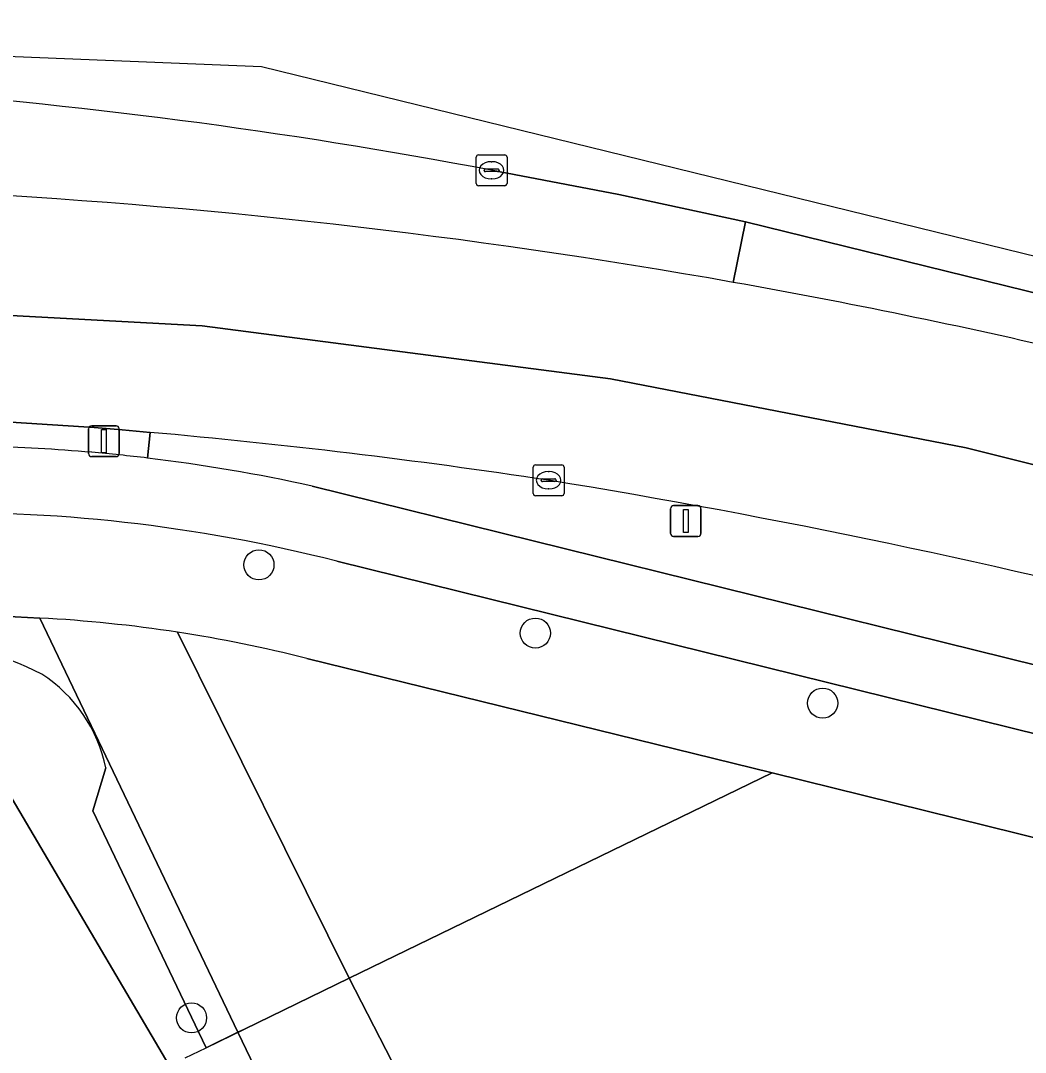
# Model space of a CAD drawing. Extents: x 162073 to 163043, y 381818 to 382561.
# Drawn here: x 162736.35 to 162768.96, y 382512.84 to 382546.31 of the extents above; entities that cross this region are included whole.
import ezdxf

# ---------------------------------------------------------------- set-up
doc = ezdxf.new("R2010")
doc.units = 0
for name, color, linetype in [('IMGEO_Berm_groen', 7, 'Continuous'), ('IMGEO_Berm_open', 7, 'Continuous'), ('IMGEO_Boom', 7, 'Continuous'), ('IMGEO_Fietspad_gesloten', 7, 'Continuous'), ('IMGEO_Groenvoorziening', 7, 'Continuous'), ('IMGEO_Hek', 7, 'Continuous'), ('IMGEO_Kolk', 7, 'Continuous'), ('IMGEO_Lichtmast', 7, 'Continuous'), ('IMGEO_Loofbos', 7, 'Continuous'), ('IMGEO_Meer_plas_ven_vijver', 7, 'Continuous'), ('IMGEO_OVBaan_gesloten', 7, 'Continuous'), ('IMGEO_Rijbaan_lokaal_gesloten', 7, 'Continuous'), ('IMGEO_Rijbaan_lokaal_open', 7, 'Continuous'), ('IMGEO_Voetpad_open', 7, 'Continuous')]:
    doc.layers.add(name, color=color, linetype=linetype)

msp = doc.modelspace()

# ---------------------------------------------------------------- linework, layer by layer
at = {"layer": 'IMGEO_Berm_groen'}
for points in [[(162759.478, 382537.821), (162759.876, 382539.787), (162755.761, 382540.667), (162751.631, 382541.457)], [(162740.553, 382532.955), (162740.471, 382532.121)], [(162745.813, 382531.212), (162788.84, 382520.573), (162862.039, 382502.474), (162871.996, 382500), (162966.904, 382476.419)], [(162741.445, 382526.472), (162747.012, 382515.246), (162760.74, 382521.914), (162745.636, 382525.623)]]:
    msp.add_lwpolyline(points, dxfattribs=at)
for centre, radius, start, end in [((162718.686, 382367.939), 176.618, 79.24944, 85.89595), ((162723.049, 382332.728), 208.303, 79.9282, 108.71355), ((162721.825, 382322.446), 211.34, 81.38514, 84.91604), ((162733.796, 382476.741), 55.781, 77.5589, 83.127), ((162714.613, 382291.95), 242.586, 75.47344, 80.77999), ((162734.542, 382481.625), 45.375, 75.8474, 81.2489)]:
    msp.add_arc(centre, radius, start, end, dxfattribs=at)
at = {"layer": 'IMGEO_Berm_open'}
msp.add_lwpolyline([(162848.46, 382517.858), (162791.555, 382531.953), (162771.573, 382536.903), (162759.876, 382539.787), (162759.478, 382537.821)], dxfattribs=at)
msp.add_arc((162722.503, 382329.986), 211.099, 76.84528, 79.91228, dxfattribs=at)
at = {"layer": 'IMGEO_Boom'}
for centre in [(162744.085, 382528.657), (162753.056, 382526.443), (162762.377, 382524.171), (162741.899, 382513.961)]:
    msp.add_circle(centre, 0.489, dxfattribs=at)
at = {"layer": 'IMGEO_Fietspad_gesloten'}
for points in [[(162871.996, 382500), (162862.039, 382502.474), (162788.84, 382520.573), (162745.813, 382531.212)], [(162746.612, 382528.775), (162788.343, 382518.459), (162861.413, 382500.397), (162863.008, 382500), (162966.208, 382474.319)]]:
    msp.add_lwpolyline(points, dxfattribs=at)
for centre, radius, start, end in [((162733.917, 382477.155), 55.357, 85.0874, 88.6952), ((162733.458, 382473.328), 59.21, 83.19791, 84.96177), ((162733.796, 382476.741), 55.781, 77.5589, 83.127), ((162734.043, 382479.478), 50.874, 75.6965, 91.4836)]:
    msp.add_arc(centre, radius, start, end, dxfattribs=at)
at = {"layer": 'IMGEO_Groenvoorziening'}
for points in [[(162736.978, 382526.932), (162734.968, 382527.031), (162732.911, 382526.489)], [(162739.117, 382522.068), (162738.7, 382520.677), (162742.368, 382512.991), (162743.404, 382513.494), (162736.978, 382526.932)], [(162692.849, 382511.469), (162710.259, 382520.98), (162718.582, 382523.018), (162726.735, 382524.122), (162731.406, 382523.783), (162734.208, 382522.594), (162736.077, 382521.065), (162742.234, 382510.619), (162748.731, 382498.475), (162755.094, 382483.224), (162767.064, 382461.089)], [(162751.21, 382498.046), (162746.243, 382507.584), (162743.404, 382513.494), (162742.368, 382512.991), (162738.7, 382520.677), (162739.117, 382522.068)]]:
    msp.add_lwpolyline(points, dxfattribs=at)
for centre, radius, start, end in [((162729.818, 382510.319), 16.463, 63.9762, 79.1706), ((162729.818, 382510.319), 16.463, 63.9762, 79.1706), ((162734.435, 382521.106), 4.78, 11.6102, 56.96), ((162734.435, 382521.106), 4.78, 11.6102, 56.96)]:
    msp.add_arc(centre, radius, start, end, dxfattribs=at)
at = {"layer": 'IMGEO_Hek'}
for points in [[(162747.012, 382515.246), (162760.74, 382521.914)], [(162743.619, 382513.599), (162747.012, 382515.246)], [(162742.368, 382512.991), (162743.619, 382513.599)], [(162741.693, 382512.663), (162742.368, 382512.991)]]:
    msp.add_lwpolyline(points, dxfattribs=at)
at = {"layer": 'IMGEO_Kolk'}
for p, q in [((162751.134, 382541.03), (162751.134, 382541.882)), ((162751.209, 382541.956), (162752.061, 382541.956)), ((162751.622, 382541.736), (162751.647, 382541.736)), ((162752.135, 382541.882), (162752.135, 382541.03)), ((162751.393, 382541.45), (162751.393, 382541.462)), ((162751.831, 382541.413), (162751.433, 382541.413)), ((162751.436, 382541.499), (162751.834, 382541.499)), ((162751.877, 382541.462), (162751.877, 382541.45)), ((162751.645, 382541.176), (162751.62, 382541.176)), ((162752.061, 382540.956), (162751.209, 382540.956)), ((162752.985, 382530.975), (162752.985, 382531.827)), ((162753.06, 382531.901), (162753.912, 382531.901)), ((162753.473, 382531.681), (162753.498, 382531.681)), ((162753.986, 382531.827), (162753.986, 382530.975)), ((162753.244, 382531.395), (162753.244, 382531.407)), ((162753.682, 382531.358), (162753.284, 382531.358)), ((162753.287, 382531.444), (162753.685, 382531.444)), ((162753.728, 382531.407), (162753.728, 382531.395)), ((162753.496, 382531.121), (162753.471, 382531.121)), ((162753.912, 382530.901), (162753.06, 382530.901))]:
    msp.add_line(p, q, dxfattribs=at)
for points in [[(162751.134, 382541.03), (162751.134, 382541.882)], [(162751.209, 382541.956), (162752.061, 382541.956)], [(162752.135, 382541.882), (162752.135, 382541.03)], [(162752.061, 382540.956), (162751.209, 382540.956)], [(162752.985, 382530.975), (162752.985, 382531.827)], [(162753.06, 382531.901), (162753.912, 382531.901)], [(162753.986, 382531.827), (162753.986, 382530.975)], [(162753.912, 382530.901), (162753.06, 382530.901)]]:
    msp.add_lwpolyline(points, dxfattribs=at)
for centre, radius, start, end in [((162751.211, 382541.88), 0.0765, 91.552, 178.448), ((162751.211, 382541.88), 0.0765, 91.552, 178.448), ((162752.059, 382541.88), 0.0765, 1.552, 88.448), ((162752.059, 382541.88), 0.0765, 1.552, 88.448), ((162751.433, 382541.459), 0.0403, 85.8775, 175.7526), ((162751.43, 382541.449), 0.0366, 178.938, 274.7102), ((162751.834, 382541.456), 0.043, 264.8664, 352.4533), ((162751.838, 382541.461), 0.0386, 1.7309, 96.639), ((162751.211, 382541.032), 0.0765, 181.552, 268.448), ((162751.211, 382541.032), 0.0765, 181.552, 268.448), ((162752.059, 382541.032), 0.0765, 271.552, 358.448), ((162752.059, 382541.032), 0.0765, 271.552, 358.448), ((162753.062, 382531.825), 0.0765, 91.552, 178.448), ((162753.062, 382531.825), 0.0765, 91.552, 178.448), ((162753.91, 382531.825), 0.0765, 1.552, 88.448), ((162753.91, 382531.825), 0.0765, 1.552, 88.448), ((162753.284, 382531.404), 0.0403, 85.8775, 175.7526), ((162753.281, 382531.394), 0.0366, 178.938, 274.7102), ((162753.685, 382531.401), 0.043, 264.8664, 352.4533), ((162753.689, 382531.406), 0.0386, 1.7309, 96.639), ((162753.062, 382530.977), 0.0765, 181.552, 268.448), ((162753.062, 382530.977), 0.0765, 181.552, 268.448), ((162753.91, 382530.977), 0.0765, 271.552, 358.448), ((162753.91, 382530.977), 0.0765, 271.552, 358.448)]:
    msp.add_arc(centre, radius, start, end, dxfattribs=at)
for centre, major_axis, ratio, start_param, end_param in [((162751.621, 382541.456), (-0.387, 0.002), 0.722429, 4.712389, 7.853982), ((162751.646, 382541.456), (-0.39, 0.002), 0.717154, 1.570796, 4.712389), ((162753.472, 382531.401), (-0.387, 0.002), 0.722429, 4.712389, 7.853982), ((162753.497, 382531.401), (-0.39, 0.002), 0.717154, 1.570796, 4.712389)]:
    msp.add_ellipse(centre, major_axis=major_axis, ratio=ratio, start_param=start_param, end_param=end_param, dxfattribs=at)
at = {"layer": 'IMGEO_Lichtmast'}
for p, q in [((162738.559, 382532.269), (162738.559, 382533.069)), ((162738.559, 382533.069), (162738.559, 382532.269)), ((162738.659, 382533.169), (162739.449, 382533.169)), ((162739.449, 382533.169), (162738.659, 382533.169)), ((162739.549, 382533.069), (162739.549, 382532.269)), ((162739.549, 382532.269), (162739.549, 382533.069)), ((162739.449, 382532.169), (162738.659, 382532.169)), ((162738.659, 382532.169), (162739.449, 382532.169)), ((162757.439, 382529.678), (162757.439, 382530.478)), ((162757.439, 382530.478), (162757.439, 382529.678)), ((162757.539, 382530.578), (162758.329, 382530.578)), ((162758.329, 382530.578), (162757.539, 382530.578)), ((162758.429, 382530.478), (162758.429, 382529.678)), ((162758.429, 382529.678), (162758.429, 382530.478)), ((162758.329, 382529.578), (162757.539, 382529.578)), ((162757.539, 382529.578), (162758.329, 382529.578))]:
    msp.add_line(p, q, dxfattribs=at)
for points in [[(162738.979, 382533.044), (162739.129, 382533.044), (162739.129, 382532.294), (162738.979, 382532.294), (162738.979, 382533.044)], [(162757.859, 382530.453), (162758.009, 382530.453), (162758.009, 382529.703), (162757.859, 382529.703), (162757.859, 382530.453)]]:
    msp.add_lwpolyline(points, dxfattribs=at)
for centre, start, end in [((162738.659, 382533.069), 90, 180), ((162738.659, 382533.069), 90, 180), ((162739.449, 382533.069), 0, 90), ((162739.449, 382533.069), 360, 90), ((162738.659, 382532.269), 180, 270), ((162738.659, 382532.269), 180, 270), ((162739.449, 382532.269), 270, 0), ((162739.449, 382532.269), 270, 0), ((162757.539, 382530.478), 90, 180), ((162757.539, 382530.478), 90, 180), ((162758.329, 382530.478), 0, 90), ((162758.329, 382530.478), 360, 90), ((162757.539, 382529.678), 180, 270), ((162757.539, 382529.678), 180, 270), ((162758.329, 382529.678), 270, 0), ((162758.329, 382529.678), 270, 0)]:
    msp.add_arc(centre, 0.1, start, end, dxfattribs=at)
at = {"layer": 'IMGEO_Loofbos'}
msp.add_lwpolyline([(162849.335, 382500), (162787.595, 382515.271), (162760.74, 382521.914), (162747.012, 382515.246), (162750.003, 382509.444), (162752.832, 382503.686), (162759.461, 382490.765), (162769.745, 382470.785), (162772.886, 382470.316), (162770.578, 382474.981), (162793.428, 382486.286), (162800.386, 382489.728), (162809.442, 382494.208)], dxfattribs=at)
at = {"layer": 'IMGEO_Meer_plas_ven_vijver'}
msp.add_lwpolyline([(162630.047, 382465.439), (162709.622, 382508.963), (162727.839, 382518.815), (162731.745, 382518.05), (162733.274, 382517.116), (162737.775, 382506.84), (162760.833, 382461.193), (162763.72, 382462.551), (162755.094, 382483.224), (162748.731, 382498.475), (162742.234, 382510.619), (162736.077, 382521.065), (162734.208, 382522.594), (162731.406, 382523.783), (162726.735, 382524.122), (162718.582, 382523.018), (162710.259, 382520.98), (162692.849, 382511.469)], dxfattribs=at)
at = {"layer": 'IMGEO_OVBaan_gesloten'}
for points in [[(162907.764, 382491.663), (162927.634, 382486.713), (162946.54, 382482.039), (162966.405, 382477.118), (162987.266, 382471.958), (163000, 382468.787), (163005.936, 382467.312), (163006.626, 382470.32), (162915.42, 382492.961), (162901.643, 382496.451), (162894.571, 382498.563), (162879.507, 382503.523), (162870.874, 382506.646), (162850.851, 382511.79), (162790.552, 382526.577), (162767.039, 382532.455), (162755.489, 382534.694), (162742.24, 382536.416), (162726.212, 382537.278), (162711.379, 382536.956), (162698.199, 382535.67)], [(162730.107, 382533.622), (162732.702, 382533.505), (162735.178, 382533.342), (162738.734, 382533.109), (162739.644, 382533.034), (162740.553, 382532.955)]]:
    msp.add_lwpolyline(points, dxfattribs=at)
for centre, radius, start, end in [((162721.825, 382322.446), 211.34, 81.38514, 84.91604), ((162714.613, 382291.95), 242.586, 75.47344, 80.77999)]:
    msp.add_arc(centre, radius, start, end, dxfattribs=at)
at = {"layer": 'IMGEO_Rijbaan_lokaal_gesloten'}
for points in [[(163018.573, 382480.059), (162974.141, 382488.446), (162744.173, 382544.816), (162707.132, 382546.311), (162665.053, 382540.041), (162584.286, 382516.986), (162542.133, 382512.019), (162515.839, 382512.978), (162501.135, 382513.514), (162488.722, 382518.442), (162488.217, 382516.6), (162489.529, 382516.049)], [(162751.631, 382541.457), (162755.761, 382540.667), (162759.876, 382539.787), (162771.573, 382536.903), (162791.555, 382531.953), (162848.46, 382517.858), (162905.381, 382503.765), (162920.573, 382500), (162962.076, 382489.714)], [(162698.199, 382535.67), (162711.379, 382536.956), (162726.212, 382537.278), (162742.24, 382536.416), (162755.489, 382534.694), (162767.039, 382532.455), (162790.552, 382526.577), (162850.851, 382511.79), (162870.874, 382506.646)]]:
    msp.add_lwpolyline(points, dxfattribs=at)
for centre, radius, start, end in [((162718.686, 382367.939), 176.618, 79.24944, 85.89595), ((162723.049, 382332.728), 208.303, 79.9282, 108.71355), ((162722.503, 382329.986), 211.099, 76.84528, 79.91228)]:
    msp.add_arc(centre, radius, start, end, dxfattribs=at)
at = {"layer": 'IMGEO_Rijbaan_lokaal_open'}
for points in [[(162736.978, 382526.932), (162743.404, 382513.494), (162743.619, 382513.599), (162747.012, 382515.246), (162741.445, 382526.472)], [(162759.461, 382490.765), (162752.832, 382503.686), (162750.003, 382509.444), (162747.012, 382515.246), (162743.619, 382513.599), (162743.404, 382513.494), (162746.243, 382507.584), (162751.21, 382498.046), (162768.032, 382464.858), (162768.166, 382464.064), (162768.063, 382463.265), (162767.899, 382462.607)]]:
    msp.add_lwpolyline(points, dxfattribs=at)
msp.add_arc((162734.543, 382481.366), 45.631, 81.3002, 86.9409, dxfattribs=at)
at = {"layer": 'IMGEO_Voetpad_open'}
for points in [[(162740.553, 382532.955), (162739.644, 382533.034), (162738.734, 382533.109), (162735.178, 382533.342), (162735.178, 382532.498)], [(162740.471, 382532.121), (162740.553, 382532.955)], [(162732.726, 382530.335), (162734.956, 382527.332), (162734.968, 382527.031), (162736.978, 382526.932)], [(162863.008, 382500), (162861.413, 382500.397), (162788.343, 382518.459), (162746.612, 382528.775)], [(162745.636, 382525.623), (162760.74, 382521.914), (162787.595, 382515.271), (162849.335, 382500), (162874.769, 382493.705), (162921.868, 382482.053), (162946.397, 382475.971), (162955.757, 382473.615), (162967.148, 382470.661)]]:
    msp.add_lwpolyline(points, dxfattribs=at)
for centre, radius, start, end in [((162733.917, 382477.155), 55.357, 85.0874, 88.6952), ((162733.458, 382473.328), 59.21, 83.19791, 84.96177), ((162734.043, 382479.478), 50.874, 75.6965, 91.4836), ((162734.543, 382481.366), 45.631, 81.3002, 86.9409), ((162734.542, 382481.625), 45.375, 75.8474, 81.2489)]:
    msp.add_arc(centre, radius, start, end, dxfattribs=at)

doc.saveas('drawing.dxf')
